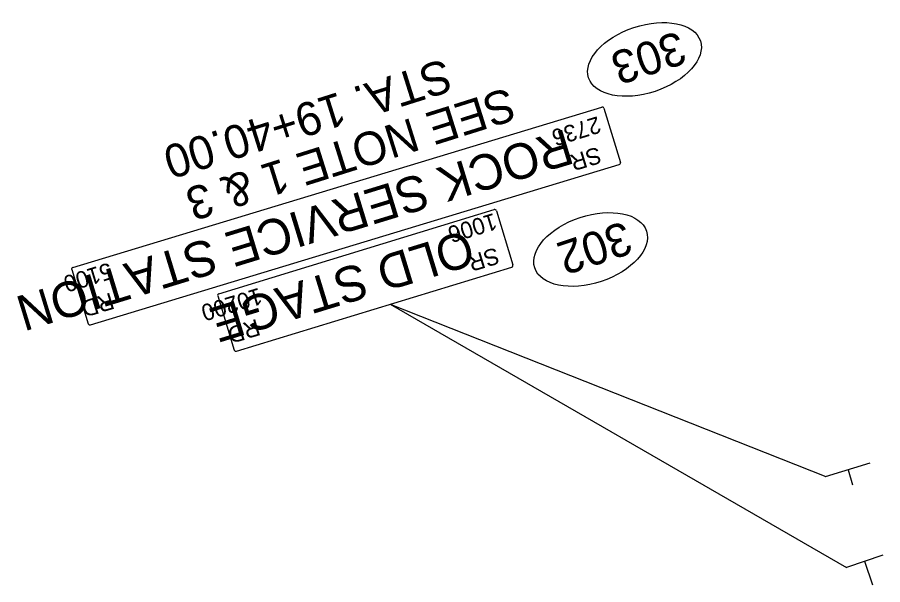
# Model space of a CAD drawing. Extents: x 2096670 to 2098561, y 684033 to 689893.
# Drawn here: x 2096684.1 to 2096996.4, y 686046.4 to 686251.1 of the extents above; entities that cross this region are included whole.
import ezdxf

# ---------------------------------------------------------------- set-up
doc = ezdxf.new("R2010")
doc.units = 0
for name, color, linetype in [('Exist Sign D', 7, 'Continuous'), ('Exist Support 1', 7, 'Continuous'), ('Prop DSN Text', 7, 'Continuous'), ('Prop Sign E Keep Right CELL', 7, 'Continuous'), ('Prop Sign E One Way_Right CELL', 7, 'Continuous')]:
    doc.layers.add(name, color=color, linetype=linetype)

msp = doc.modelspace()

# ---------------------------------------------------------------- linework, layer by layer
at = {"layer": 'Exist Sign D'}
for q in [(2096975.79, 686085.47), (2096983.33, 686052.65)]:
    msp.add_line((2096818.64, 686147.6), q, dxfattribs=at)
msp.add_arc((2096901.14, 686198.54), 0.609, 287.008, 17.008, dxfattribs=at)
at = {"layer": 'Exist Support 1'}
for p, q in [((2096975.66, 686085.43), (2096991.88, 686090.34)), ((2096983.84, 686087.9), (2096985.51, 686082.39))]:
    msp.add_line(p, q, dxfattribs=at)
at = {"layer": 'Prop DSN Text'}
for p, q in [((2096996.35, 686057.13), (2096983.33, 686052.65)), ((2096989.79, 686054.87), (2096992.69, 686046.43))]:
    msp.add_line(p, q, dxfattribs=at)
at = {"layer": 'Prop Sign E Keep Right CELL'}
for p, q in [((2096704.16, 686160.87), (2096894.99, 686218.66)), ((2096895.75, 686218.26), (2096901.73, 686198.72)), ((2096710.5, 686140.16), (2096901.32, 686197.95)), ((2096756.84, 686151.37), (2096856.21, 686181.71)), ((2096856.97, 686181.31), (2096862.95, 686161.76)), ((2096703.76, 686160.11), (2096709.74, 686140.56)), ((2096763.18, 686130.66), (2096862.55, 686161)), ((2096756.44, 686150.61), (2096762.42, 686131.07))]:
    msp.add_line(p, q, dxfattribs=at)
for centre, start, end in [((2096895.17, 686218.08), 17.008, 107.008), ((2096856.39, 686181.13), 17.008, 107.008), ((2096862.37, 686161.59), 287.008, 17.008), ((2096704.34, 686160.28), 107.008, 197.008), ((2096757.02, 686150.78), 107.008, 197.008), ((2096710.32, 686140.74), 197.008, 287.008), ((2096763, 686131.24), 197.008, 287.008)]:
    msp.add_arc(centre, 0.609, start, end, dxfattribs=at)
at = {"layer": 'Prop Sign E One Way_Right CELL'}
for centre in [(2096910.42, 686235.86), (2096890.97, 686167.32)]:
    msp.add_ellipse(centre, major_axis=(20.15, 6.66), ratio=0.571429, dxfattribs=at)

# ---------------------------------------------------------------- texts
at = {"layer": 'Prop DSN Text'}
for s, p in [('STA. 19+40.00', (2096838.46, 686236.28)), ('SEE NOTE 1 & 3', (2096861.4, 686225.89))]:
    msp.add_text(s, height=12, rotation=197.4782, dxfattribs=at).set_placement(p)
at = {"layer": 'Prop Sign E Keep Right CELL'}
for s, height, p in [('2736', 6, (2096893.52, 686215.43)), ('ROCK SERVICE STATION', 12.8025, (2096882.02, 686210.9)), ('SR', 6, (2096893.7, 686204.48)), ('1006', 6, (2096856.06, 686180.54)), ('OLD STAGE ', 12.803, (2096846.37, 686174.47)), ('SR', 6, (2096856.9, 686168.2)), ('5100', 6, (2096717.34, 686162.7)), ('10200', 6, (2096771.31, 686153.59)), ('RD', 6, (2096717.89, 686151.86)), ('RD', 6, (2096770.57, 686142.36))]:
    msp.add_text(s, height=height, rotation=197.008, dxfattribs=at).set_placement(p)
at = {"layer": 'Prop Sign E One Way_Right CELL'}
for s, p in [('303', (2096922.8, 686246.26)), ('302', (2096903.32, 686177.7))]:
    msp.add_text(s, height=11.98, rotation=198.289, dxfattribs=at).set_placement(p)

doc.saveas('drawing.dxf')
